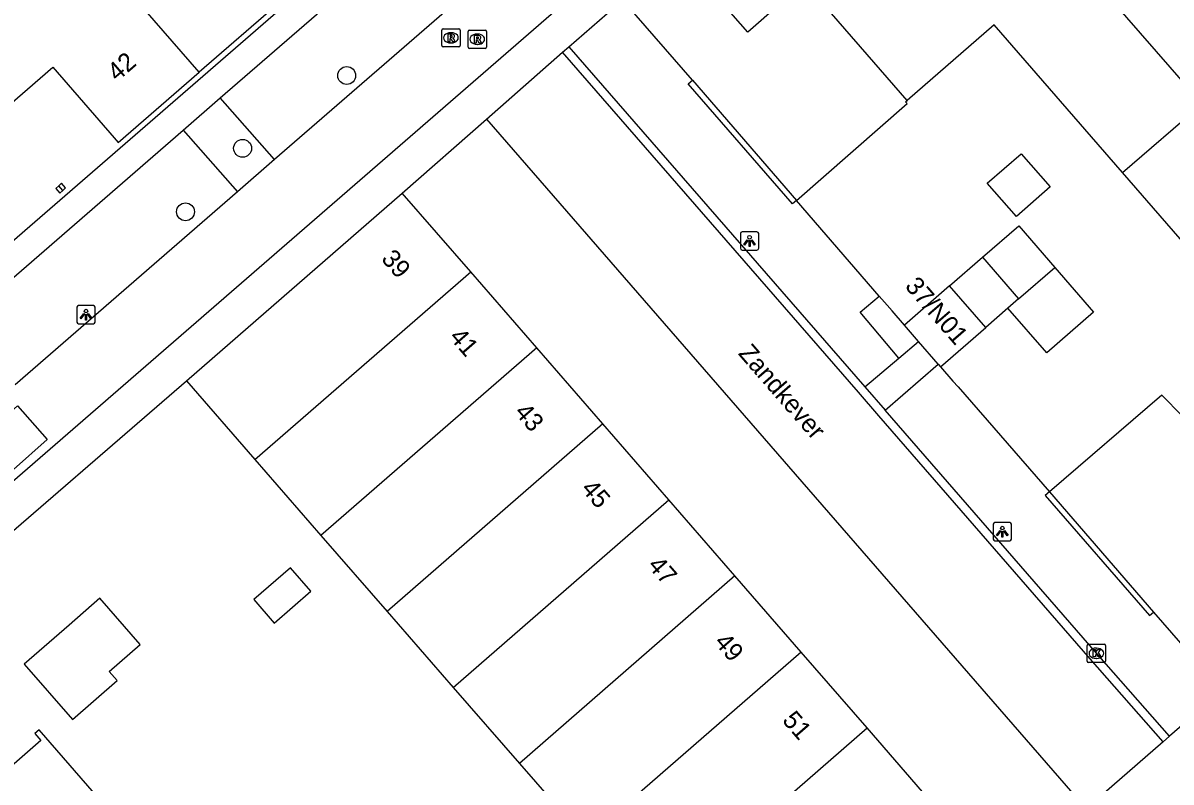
# Model space of a CAD drawing. Extents: x 155888 to 156864, y 383882 to 384671.
# Drawn here: x 156016.5 to 156079.3, y 384020.8 to 384062.3 of the extents above; entities that cross this region are included whole.
import ezdxf

# ---------------------------------------------------------------- set-up
doc = ezdxf.new("R2010")
doc.units = 0
for name, color, linetype in [('IMGEO_Boom', 7, 'Continuous'), ('IMGEO_Grasland_overig', 7, 'Continuous'), ('IMGEO_Groenvoorziening', 7, 'Continuous'), ('IMGEO_Kolk', 7, 'Continuous'), ('IMGEO_Lichtpunt', 7, 'Continuous'), ('IMGEO_Openbare_ruimte_label', 7, 'Continuous'), ('IMGEO_Pand', 7, 'Continuous'), ('IMGEO_Pand_nummerreeks', 7, 'Continuous'), ('IMGEO_Parkeervlak_open', 7, 'Continuous'), ('IMGEO_Rijbaan_lokaal_gesloten', 7, 'Continuous'), ('IMGEO_Rijbaan_lokaal_open', 7, 'Continuous'), ('IMGEO_Rioolput', 7, 'Continuous'), ('IMGEO_Voetpad_open', 7, 'Continuous')]:
    doc.layers.add(name, color=color, linetype=linetype)

msp = doc.modelspace()

# ---------------------------------------------------------------- linework, layer by layer
at = {"layer": 'IMGEO_Boom'}
for centre in [(156034.219, 384059.41), (156028.528, 384055.429), (156025.406, 384051.958)]:
    msp.add_circle(centre, 0.489, dxfattribs=at)
at = {"layer": 'IMGEO_Grasland_overig'}
for points in [[(156058.812, 384052.584), (156058.586, 384052.388), (156052.894, 384058.954), (156053.12, 384059.15)], [(156072.643, 384036.633), (156072.417, 384036.437), (156078.109, 384029.871), (156078.335, 384030.067)]]:
    msp.add_lwpolyline(points, dxfattribs=at)
at = {"layer": 'IMGEO_Groenvoorziening'}
for points in [[(156063.335, 384047.351), (156058.812, 384052.584)], [(156066.689, 384043.476), (156067.366, 384042.692), (156067.649, 384042.38), (156072.643, 384036.633)]]:
    msp.add_lwpolyline(points, dxfattribs=at)
at = {"layer": 'IMGEO_Kolk'}
for p, q in [((156074.708, 384027.385), (156074.708, 384028.237)), ((156074.783, 384028.311), (156075.635, 384028.311)), ((156075.196, 384028.091), (156075.221, 384028.091)), ((156075.709, 384028.237), (156075.709, 384027.385)), ((156075.635, 384027.311), (156074.783, 384027.311)), ((156075.219, 384027.531), (156075.194, 384027.531))]:
    msp.add_line(p, q, dxfattribs=at)
for points in [[(156074.708, 384027.385), (156074.708, 384028.237)], [(156074.783, 384028.311), (156075.635, 384028.311)], [(156075.029, 384028.011), (156075.152, 384028.011), (156075.152, 384027.86), (156075.282, 384028.011), (156075.446, 384028.011), (156075.3, 384027.86), (156075.453, 384027.611), (156075.301, 384027.611), (156075.216, 384027.775), (156075.152, 384027.708), (156075.152, 384027.611), (156075.029, 384027.611), (156075.029, 384028.011)], [(156075.709, 384028.237), (156075.709, 384027.385)], [(156075.635, 384027.311), (156074.783, 384027.311)]]:
    msp.add_lwpolyline(points, dxfattribs=at)
for centre, start, end in [((156074.785, 384028.235), 91.55205, 178.44795), ((156074.785, 384028.235), 91.55205, 178.44795), ((156075.633, 384028.235), 1.55205, 88.44795), ((156075.633, 384028.235), 1.55205, 88.44795), ((156074.785, 384027.387), 181.55205, 268.44795), ((156074.785, 384027.387), 181.55205, 268.44795), ((156075.633, 384027.387), 271.55205, 358.44795), ((156075.633, 384027.387), 271.55205, 358.44795)]:
    msp.add_arc(centre, 0.0765, start, end, dxfattribs=at)
for centre, major_axis, ratio, start_param, end_param in [((156075.195, 384027.811), (-0.387, 0.002), 0.722429, 4.712389, 7.853982), ((156075.22, 384027.811), (-0.39, 0.002), 0.717154, 1.570796, 4.712389)]:
    msp.add_ellipse(centre, major_axis=major_axis, ratio=ratio, start_param=start_param, end_param=end_param, dxfattribs=at)
at = {"layer": 'IMGEO_Lichtpunt'}
for p, q in [((156055.748, 384050.766), (156055.748, 384049.959)), ((156055.748, 384050.766), (156055.748, 384049.959)), ((156056.65, 384050.861), (156055.842, 384050.861)), ((156056.65, 384050.861), (156055.842, 384050.861)), ((156056.744, 384049.959), (156056.744, 384050.766)), ((156056.744, 384049.959), (156056.744, 384050.766)), ((156055.842, 384049.865), (156056.65, 384049.865)), ((156055.842, 384049.865), (156056.65, 384049.865)), ((156019.466, 384046.732), (156019.466, 384045.925)), ((156019.466, 384046.732), (156019.466, 384045.925)), ((156020.368, 384046.827), (156019.56, 384046.827)), ((156020.368, 384046.827), (156019.56, 384046.827)), ((156020.462, 384045.925), (156020.462, 384046.732)), ((156020.462, 384045.925), (156020.462, 384046.732)), ((156019.56, 384045.831), (156020.368, 384045.831)), ((156019.56, 384045.831), (156020.368, 384045.831)), ((156069.567, 384034.864), (156069.567, 384034.057)), ((156069.567, 384034.864), (156069.567, 384034.057)), ((156070.469, 384034.959), (156069.661, 384034.959)), ((156070.469, 384034.959), (156069.661, 384034.959)), ((156070.563, 384034.057), (156070.563, 384034.864)), ((156070.563, 384034.057), (156070.563, 384034.864)), ((156069.661, 384033.963), (156070.469, 384033.963)), ((156069.661, 384033.963), (156070.469, 384033.963))]:
    msp.add_line(p, q, dxfattribs=at)
for points in [[(156056.122, 384050.43), (156056.161, 384050.402), (156055.973, 384050.14), (156055.935, 384050.167), (156056.122, 384050.43)], [(156056.224, 384050.382), (156056.271, 384050.382), (156056.271, 384050.06), (156056.224, 384050.06), (156056.224, 384050.382)], [(156056.334, 384050.402), (156056.372, 384050.429), (156056.559, 384050.167), (156056.52, 384050.139), (156056.334, 384050.402)], [(156019.84, 384046.396), (156019.879, 384046.368), (156019.691, 384046.106), (156019.653, 384046.133), (156019.84, 384046.396)], [(156019.942, 384046.348), (156019.989, 384046.348), (156019.989, 384046.026), (156019.942, 384046.026), (156019.942, 384046.348)], [(156020.052, 384046.368), (156020.09, 384046.395), (156020.277, 384046.133), (156020.238, 384046.105), (156020.052, 384046.368)], [(156069.941, 384034.528), (156069.98, 384034.5), (156069.792, 384034.238), (156069.754, 384034.265), (156069.941, 384034.528)], [(156070.043, 384034.48), (156070.09, 384034.48), (156070.09, 384034.158), (156070.043, 384034.158), (156070.043, 384034.48)], [(156070.153, 384034.5), (156070.191, 384034.527), (156070.378, 384034.265), (156070.339, 384034.237), (156070.153, 384034.5)]]:
    msp.add_lwpolyline(points, dxfattribs=at)
for centre in [(156056.247, 384050.564), (156019.965, 384046.53), (156070.066, 384034.662)]:
    msp.add_circle(centre, 0.0994, dxfattribs=at)
for centre, start, end in [((156055.842, 384050.766), 90, 180), ((156055.842, 384050.766), 90, 180), ((156056.65, 384050.766), 0, 90), ((156056.65, 384050.766), 0, 90), ((156055.842, 384049.959), 180, 270), ((156055.842, 384049.959), 180, 270), ((156056.65, 384049.959), 270, 0), ((156056.65, 384049.959), 270, 360), ((156019.56, 384046.732), 90, 180), ((156019.56, 384046.732), 90, 180), ((156020.368, 384046.732), 0, 90), ((156020.368, 384046.732), 0, 90), ((156019.56, 384045.925), 180, 270), ((156019.56, 384045.925), 180, 270), ((156020.368, 384045.925), 270, 0), ((156020.368, 384045.925), 270, 360), ((156069.661, 384034.864), 90, 180), ((156069.661, 384034.864), 90, 180), ((156070.469, 384034.864), 0, 90), ((156070.469, 384034.864), 0, 90), ((156069.661, 384034.057), 180, 270), ((156069.661, 384034.057), 180, 270), ((156070.469, 384034.057), 270, 0), ((156070.469, 384034.057), 270, 360)]:
    msp.add_arc(centre, 0.0946, start, end, dxfattribs=at)
at = {"layer": 'IMGEO_Pand'}
for points in [[(156026.156, 384059.596), (156016.805, 384070.358)], [(156030.052, 384070.199), (156027.054, 384067.58), (156030.396, 384063.718), (156030.62, 384063.459), (156026.156, 384059.596)], [(156079.995, 384059.003), (156073.018, 384067.03)], [(156059.264, 384064.493), (156059.104, 384064.354), (156057.925, 384063.329), (156056.148, 384061.784), (156052.561, 384065.887), (156049.556, 384063.26)], [(156064.865, 384058.052), (156059.264, 384064.493)], [(156053.12, 384059.15), (156049.556, 384063.26)], [(156076.634, 384054.1), (156069.611, 384062.178), (156064.865, 384058.052)], [(156015.092, 384057.224), (156018.151, 384059.876), (156021.498, 384056.008), (156021.717, 384055.755), (156026.156, 384059.596)], [(156053.12, 384059.15), (156058.812, 384052.584)], [(156058.812, 384052.584), (156064.866, 384057.881), (156064.781, 384057.979), (156064.865, 384058.052)], [(156076.634, 384054.1), (156080.993, 384057.855)], [(156070.835, 384051.697), (156069.241, 384053.52), (156071.089, 384055.136), (156072.683, 384053.314), (156070.835, 384051.697)], [(156084.631, 384044.902), (156076.634, 384054.1)], [(156018.471, 384053.376), (156018.31, 384053.233), (156018.532, 384052.982), (156018.692, 384053.125)], [(156018.692, 384053.125), (156018.851, 384053.266), (156018.629, 384053.516), (156018.471, 384053.376)], [(156018.692, 384053.125), (156018.471, 384053.376)], [(156025.456, 384042.703), (156037.26, 384052.977)], [(156041, 384048.672), (156037.26, 384052.977)], [(156068.981, 384049.473), (156070.965, 384051.197), (156072.945, 384048.919)], [(156067.182, 384047.909), (156068.981, 384049.473)], [(156068.981, 384049.473), (156070.957, 384047.189)], [(156029.198, 384038.404), (156041, 384048.672)], [(156044.612, 384044.514), (156041, 384048.672)], [(156072.945, 384048.919), (156075.06, 384046.465), (156072.5, 384044.238), (156070.374, 384046.682)], [(156070.957, 384047.189), (156072.945, 384048.919)], [(156067.182, 384047.909), (156064.711, 384045.761)], [(156069.164, 384045.629), (156067.182, 384047.909)], [(156070.957, 384047.189), (156070.374, 384046.682)], [(156070.374, 384046.682), (156069.164, 384045.629)], [(156065.488, 384044.86), (156064.711, 384045.761)], [(156066.689, 384043.476), (156069.164, 384045.629)], [(156066.553, 384043.627), (156065.488, 384044.86)], [(156044.612, 384044.514), (156032.814, 384034.249)], [(156048.224, 384040.356), (156044.612, 384044.514)], [(156066.553, 384043.627), (156066.689, 384043.476)], [(156025.456, 384042.703), (156029.198, 384038.404)], [(156079.905, 384040.792), (156078.781, 384041.936), (156072.643, 384036.633)], [(156048.224, 384040.356), (156036.43, 384030.094)], [(156051.837, 384036.198), (156048.224, 384040.356)], [(156029.198, 384038.404), (156032.814, 384034.249)], [(156040.047, 384025.939), (156051.837, 384036.198)], [(156055.449, 384032.039), (156051.837, 384036.198)], [(156072.643, 384036.633), (156078.335, 384030.067)], [(156032.814, 384034.249), (156036.43, 384030.094)], [(156030.257, 384029.462), (156032.26, 384031.205), (156031.145, 384032.486), (156029.142, 384030.743), (156030.257, 384029.462)], [(156055.449, 384032.039), (156043.663, 384021.784)], [(156059.068, 384027.874), (156055.449, 384032.039)], [(156021.671, 384026.322), (156021.239, 384026.818), (156022.928, 384028.288), (156020.728, 384030.816), (156019.039, 384029.346), (156016.591, 384027.215), (156019.223, 384024.191), (156021.671, 384026.322)], [(156036.43, 384030.094), (156040.047, 384025.939)], [(156078.335, 384030.067), (156081.898, 384025.956)], [(156059.068, 384027.874), (156047.286, 384017.621)], [(156062.673, 384023.724), (156059.068, 384027.874)], [(156000.495, 384016.354), (156000.254, 384016.144), (156004.928, 384010.75), (156005.018, 384010.829), (156007.717, 384007.749), (156014.705, 384013.78), (156018.832, 384008.998), (156022.365, 384012.06), (156022.038, 384012.437), (156024.695, 384014.74), (156025.022, 384014.363), (156025.264, 384014.572), (156017.407, 384023.625), (156017.166, 384023.415), (156017.495, 384023.038), (156014.855, 384020.736), (156010.12, 384026.166), (156006.587, 384023.112), (156007.29, 384022.305), (156007.996, 384021.493), (156001.183, 384015.563), (156000.495, 384016.354)], [(156040.047, 384025.939), (156043.663, 384021.784)], [(156050.896, 384013.474), (156062.673, 384023.724)], [(156066.285, 384019.566), (156062.673, 384023.724)], [(156043.663, 384021.784), (156047.286, 384017.621)]]:
    msp.add_lwpolyline(points, dxfattribs=at)
at = {"layer": 'IMGEO_Parkeervlak_open'}
for points in [[(156030.268, 384054.81), (156027.305, 384058.183)], [(156025.27, 384056.417), (156028.241, 384053.048)]]:
    msp.add_lwpolyline(points, dxfattribs=at)
at = {"layer": 'IMGEO_Rijbaan_lokaal_gesloten'}
for points in [[(156000, 384023.453), (156000.779, 384024.065), (156095.22, 384106.032), (156096.361, 384107.023), (156096.403, 384107.059)], [(156044.502, 384067.183), (156041.308, 384064.405), (156030.268, 384054.81)], [(156030.268, 384054.81), (156028.241, 384053.048)], [(156028.241, 384053.048), (156016.101, 384042.496)]]:
    msp.add_lwpolyline(points, dxfattribs=at)
at = {"layer": 'IMGEO_Rijbaan_lokaal_open'}
for points in [[(156041.863, 384057.029), (156046.015, 384060.684)], [(156046.015, 384060.684), (156046.361, 384060.988)], [(156078.852, 384022.966), (156074.863, 384027.509), (156063.308, 384040.806), (156062.199, 384042.088), (156046.015, 384060.684)], [(156046.361, 384060.988), (156062.547, 384042.389)], [(156041.863, 384057.029), (156074.654, 384019.297)], [(156062.547, 384042.389), (156063.655, 384041.108)], [(156016.002, 384037.855), (156014.367, 384039.693), (156016.216, 384041.338), (156017.851, 384039.5), (156016.002, 384037.855)], [(156079.199, 384023.268), (156075.21, 384027.812), (156063.655, 384041.108)], [(156078.852, 384022.966), (156074.654, 384019.297)], [(156079.199, 384023.268), (156078.852, 384022.966)]]:
    msp.add_lwpolyline(points, dxfattribs=at)
at = {"layer": 'IMGEO_Rioolput'}
for p, q in [((156039.419, 384061.046), (156039.419, 384061.898)), ((156039.494, 384061.972), (156040.346, 384061.972)), ((156040.42, 384061.898), (156040.42, 384061.046)), ((156040.859, 384060.969), (156040.859, 384061.821)), ((156040.934, 384061.895), (156041.786, 384061.895)), ((156041.86, 384061.821), (156041.86, 384060.969)), ((156039.93, 384061.192), (156039.905, 384061.192)), ((156039.907, 384061.752), (156039.932, 384061.752)), ((156041.347, 384061.675), (156041.372, 384061.675)), ((156040.346, 384060.972), (156039.494, 384060.972)), ((156041.786, 384060.895), (156040.934, 384060.895)), ((156041.37, 384061.115), (156041.345, 384061.115))]:
    msp.add_line(p, q, dxfattribs=at)
for points in [[(156039.419, 384061.046), (156039.419, 384061.898)], [(156039.494, 384061.972), (156040.346, 384061.972)], [(156040.42, 384061.898), (156040.42, 384061.046)], [(156040.859, 384060.969), (156040.859, 384061.821)], [(156040.934, 384061.895), (156041.786, 384061.895)], [(156041.86, 384061.821), (156041.86, 384060.969)], [(156040.008, 384061.67), (156039.756, 384061.672), (156039.756, 384061.272)], [(156039.756, 384061.272), (156039.88, 384061.272), (156039.88, 384061.434), (156039.891, 384061.434)], [(156039.934, 384061.591), (156039.88, 384061.591), (156039.88, 384061.51)], [(156039.88, 384061.51), (156039.932, 384061.51)], [(156039.938, 384061.405), (156040.009, 384061.272), (156040.149, 384061.272), (156040.084, 384061.398)], [(156041.448, 384061.593), (156041.196, 384061.595), (156041.196, 384061.195)], [(156041.196, 384061.195), (156041.32, 384061.195), (156041.32, 384061.357), (156041.331, 384061.357)], [(156041.374, 384061.514), (156041.32, 384061.514), (156041.32, 384061.433)], [(156041.32, 384061.433), (156041.372, 384061.433)], [(156041.378, 384061.328), (156041.449, 384061.195), (156041.589, 384061.195), (156041.524, 384061.321)], [(156040.346, 384060.972), (156039.494, 384060.972)], [(156041.786, 384060.895), (156040.934, 384060.895)]]:
    msp.add_lwpolyline(points, dxfattribs=at)
for centre, radius, start, end in [((156039.496, 384061.896), 0.0765, 91.55205, 178.44795), ((156039.496, 384061.896), 0.0765, 91.55205, 178.44795), ((156040.344, 384061.896), 0.0765, 1.55205, 88.44795), ((156040.344, 384061.896), 0.0765, 1.55205, 88.44795), ((156040.936, 384061.819), 0.0765, 91.55205, 178.44795), ((156040.936, 384061.819), 0.0765, 91.55205, 178.44795), ((156041.784, 384061.819), 0.0765, 1.55205, 88.44795), ((156041.784, 384061.819), 0.0765, 1.55205, 88.44795), ((156039.89, 384061.381), 0.0533, 26.02933, 88.69889), ((156039.916, 384061.699), 0.19, 274.7715, 282.96867), ((156039.94, 384061.495), 0.0964, 77.00612, 93.18647), ((156039.954, 384061.552), 0.0378, 276.66336, 79.67722), ((156040.007, 384061.56), 0.109, 350.36119, 89.41601), ((156040.005, 384061.56), 0.112, 277.58423, 350.98172), ((156039.989, 384061.345), 0.108, 29.51342, 73.79051), ((156041.33, 384061.304), 0.0533, 26.02933, 88.69889), ((156041.356, 384061.622), 0.19, 274.7715, 282.96867), ((156041.38, 384061.418), 0.0964, 77.00612, 93.18647), ((156041.394, 384061.475), 0.0378, 276.66336, 79.67722), ((156041.447, 384061.483), 0.109, 350.36119, 89.41601), ((156041.445, 384061.483), 0.112, 277.58423, 350.98172), ((156041.429, 384061.268), 0.108, 29.51342, 73.79051), ((156039.496, 384061.048), 0.0765, 181.55205, 268.44795), ((156039.496, 384061.048), 0.0765, 181.55205, 268.44795), ((156040.344, 384061.048), 0.0765, 271.55205, 358.44795), ((156040.344, 384061.048), 0.0765, 271.55205, 358.44795), ((156040.936, 384060.971), 0.0765, 181.55205, 268.44795), ((156040.936, 384060.971), 0.0765, 181.55205, 268.44795), ((156041.784, 384060.971), 0.0765, 271.55205, 358.44795), ((156041.784, 384060.971), 0.0765, 271.55205, 358.44795)]:
    msp.add_arc(centre, radius, start, end, dxfattribs=at)
for centre, major_axis, ratio, start_param, end_param in [((156039.906, 384061.472), (-0.387, 0.002), 0.722429, 4.712389, 7.853982), ((156039.931, 384061.472), (-0.39, 0.002), 0.717154, 1.570796, 4.712389), ((156041.346, 384061.395), (-0.387, 0.002), 0.722429, 4.712389, 7.853982), ((156041.371, 384061.395), (-0.39, 0.002), 0.717154, 1.570796, 4.712389)]:
    msp.add_ellipse(centre, major_axis=major_axis, ratio=ratio, start_param=start_param, end_param=end_param, dxfattribs=at)
at = {"layer": 'IMGEO_Voetpad_open'}
for points in [[(156086.442, 384111.494), (156000, 384036.51), (155996.263, 384033.139)], [(156027.305, 384058.183), (156041.489, 384070.486)], [(156046.361, 384060.988), (156049.308, 384063.528)], [(156025.27, 384056.417), (156027.305, 384058.183)], [(156037.26, 384052.977), (156041.863, 384057.029)], [(156013.11, 384045.869), (156025.27, 384056.417)], [(156064.409, 384043.953), (156062.297, 384046.467), (156063.335, 384047.351)], [(156064.711, 384045.761), (156064.051, 384046.542), (156063.766, 384046.853), (156063.335, 384047.351)], [(156064.409, 384043.953), (156065.488, 384044.86)], [(156062.547, 384042.389), (156064.409, 384043.953)], [(156063.655, 384041.108), (156066.553, 384043.627)], [(156000, 384020.578), (156001.423, 384021.932), (156025.456, 384042.703)], [(156082.073, 384025.755), (156079.199, 384023.268)]]:
    msp.add_lwpolyline(points, dxfattribs=at)

# ---------------------------------------------------------------- texts
at = {"layer": 'IMGEO_Openbare_ruimte_label'}
msp.add_text('Zandkever', height=1, rotation=310.98653, dxfattribs=at).set_placement((156055.587, 384044.187))
at = {"layer": 'IMGEO_Pand_nummerreeks'}
for s, rotation, p in [('42', 40.87049, (156021.667, 384059.044)), ('39', 310.98189, (156036.064, 384049.354)), ('37/N01', 310.8335, (156064.698, 384047.861)), ('41', 310.98189, (156039.78, 384045.076)), ('43', 310.98189, (156043.348, 384040.969)), ('45', 310.98189, (156046.99, 384036.777)), ('47', 310.98189, (156050.632, 384032.584)), ('49', 310.98189, (156054.274, 384028.392)), ('51', 310.98189, (156057.99, 384024.114))]:
    msp.add_text(s, height=1, rotation=rotation, dxfattribs=at).set_placement(p)

doc.saveas('drawing.dxf')
